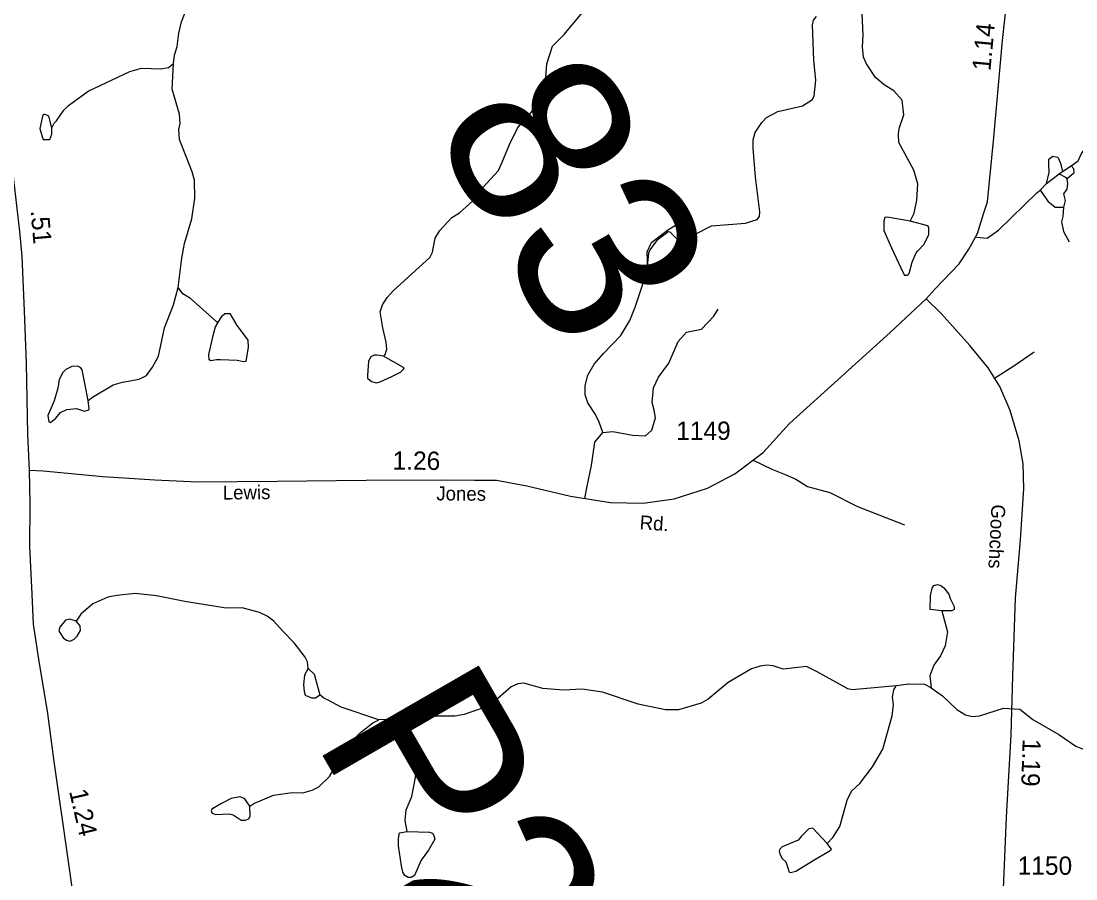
# Model space of a CAD drawing. Extents: x 2056842 to 2160602, y 826753 to 1016856.
# Drawn here: x 2079635 to 2086830, y 918502 to 924355 of the extents above; entities that cross this region are included whole.
import ezdxf

# ---------------------------------------------------------------- set-up
doc = ezdxf.new("R2010")
doc.units = 0
for name, color, linetype in [('Exist Hydrographic Creek Single Shore', 7, 'Continuous'), ('Exist Hydrographic Misc Water Feature', 7, 'Continuous'), ('Exist Road Non-System Type 51', 7, 'Continuous'), ('Exist Road Secondary Mileage Hundredths English Label', 7, 'Continuous'), ('Exist Road Secondary Structure Pipe Number Label', 7, 'Continuous'), ('Exist Road Secondary Structure Standard Bridge Number Label', 7, 'Continuous'), ('Exist Road Secondary Type 51 Attributed', 7, 'Continuous'), ('Exist Road Secondary Type 51 Label', 7, 'Continuous'), ('Exist Road Secondary Type 51 Number Label', 7, 'Continuous')]:
    doc.layers.add(name, color=color, linetype=linetype)

msp = doc.modelspace()

# ---------------------------------------------------------------- linework, layer by layer
at = {"layer": 'Exist Hydrographic Creek Single Shore'}
for points in [[(2081592.9, 919938.2), (2081588.6, 919984.2), (2081572.5, 920014.1), (2081498.4, 920113.8), (2081418.1, 920193.5), (2081358.1, 920259.4), (2081313.8, 920295.1), (2081261.8, 920319.1), (2081143.7, 920350.8), (2081033.8, 920348.5), (2080751.6, 920395.3), (2080557.4, 920432.8), (2080413.4, 920450.3), (2080287.4, 920435.8), (2080227.5, 920423.9), (2080123.5, 920379.5), (2080042, 920309.3), (2080010.2, 920261.1)], [(2081593, 919938.3), (2081633.2, 919898.4), (2081673.6, 919758.6)], [(2085603.1, 919818.7), (2085302.9, 919791.8), (2085274.9, 919799.9), (2085064.6, 919915.2), (2084992.5, 919950.8), (2084832.7, 919932.4), (2084764.6, 919956.2), (2084720.7, 919960), (2084676.6, 919953.7), (2084616.5, 919935.6), (2084457.1, 919843.1), (2084321.2, 919728.8), (2084273.3, 919700.6), (2084119.5, 919656.2), (2084031.6, 919655.7), (2083843.4, 919693.4), (2083601.3, 919776.5), (2083461.3, 919796.1), (2083335.1, 919789.6), (2083193.3, 919801), (2083063.1, 919836.9), (2083023, 919832.8), (2082977.3, 919812.4), (2082831.6, 919684.2), (2082657.7, 919623.5), (2082593.8, 919613.3), (2082469.8, 919612.9), (2082266.1, 919570.2)], [(2085843, 919805.5), (2085798.8, 919827.4), (2085690.9, 919831), (2085603.1, 919818.7)], [(2085843, 919805.5), (2085919, 919751.8), (2086017.4, 919658.2), (2086077.4, 919622.2), (2086121.4, 919610.4), (2086173.4, 919614.6), (2086335.2, 919667), (2086447.3, 919659.4), (2086535.4, 919589.7), (2086713.8, 919488.2), (2086830.2, 919406.7), (2086910.3, 919374.9), (2087042.3, 919365.3), (2087146, 919381.8)], [(2082073.9, 919587.7), (2081817.7, 919672.7), (2081729.5, 919722.4), (2081699.6, 919734.5), (2081673.5, 919758.4)]]:
    msp.add_lwpolyline(points, dxfattribs=at)
at = {"layer": 'Exist Hydrographic Misc Water Feature'}
for points in [[(2080674.2, 924065.2), (2080680.1, 924121.1), (2080699.8, 924181.2), (2080711.5, 924273.2), (2080729.3, 924349.3), (2080765, 924443.4), (2080784.7, 924531.5), (2080842.3, 924675.6), (2080887.8, 924815.8), (2080909.3, 924927.8), (2080943, 925092), (2080976.6, 925167.9), (2081010.4, 925258.2), (2081149.5, 925550.6), (2081228.8, 925786.8), (2081324.2, 925959), (2081389.8, 926065.2), (2081533.3, 926203.7), (2081619.2, 926239.9), (2081759.3, 926246.4)], [(2085699.2, 922989), (2085727, 923045.1), (2085744.7, 923133.1), (2085752.3, 923245.2), (2085724, 923337.1), (2085621.4, 923526.7), (2085619.2, 923582.7), (2085625.1, 923622.8), (2085656.9, 923714.8), (2085644.4, 923814.8), (2085588.4, 923878.6), (2085522.2, 923920.4), (2085462.1, 923970.2), (2085401.8, 924062), (2085381.5, 924108), (2085375.4, 924177.9), (2085379.1, 924257.9), (2085372.7, 924406), (2085414.5, 924462)], [(2082106.2, 922067.8), (2082118.3, 922079.7), (2082130.2, 922115.8), (2082125.9, 922163.8), (2082101.7, 922261.7), (2082083.5, 922371.6), (2082099.3, 922417.7), (2082131, 922467.8), (2082174.9, 922516), (2082422.2, 922740.7), (2082440.1, 922778.8), (2082459.7, 922872.9), (2082491.7, 922924.9), (2082573.3, 923015.2), (2082625.2, 923047.4), (2082716.9, 923127.6), (2082784.5, 923219.8), (2082890.4, 923336.2), (2082916.2, 923392.3), (2082965.8, 923512.3), (2083021.4, 923624.5), (2083069.2, 923684.7), (2083103, 923716.8), (2083170.7, 923803), (2083206.5, 923879.1), (2083220.1, 924063.1), (2083259.7, 924183.3), (2083339.4, 924263.6), (2083484.8, 924437.9)], [(2084141.8, 922834.1), (2084237.5, 922902.4), (2084345.4, 922956.8), (2084577.3, 922975.5), (2084655, 923001.8), (2084671, 923021.8), (2084674.9, 923053.7), (2084644.2, 923289.7), (2084627.6, 923487.6), (2084629.4, 923543.6), (2084643.3, 923595.6), (2084687, 923661.7), (2084719, 923697.9), (2084796.9, 923738.1), (2084964.7, 923776.7), (2085032.5, 923818.8), (2085044.4, 923844.9), (2085056.1, 923950.9), (2085041.8, 924085), (2085032.9, 924328.9), (2085040.9, 924360.8), (2085060.8, 924384.9)], [(2079843.7, 923626.6), (2079859.5, 923658.5), (2079877.3, 923674.6), (2079927.1, 923746.7), (2079959.1, 923778.9), (2080092.8, 923877.3), (2080376.4, 924010.2), (2080456.2, 924034.5), (2080588.2, 924028.9), (2080640.3, 924037.1), (2080674.2, 924065.2)], [(2080707, 922537.3), (2080730.3, 922737.3), (2080750, 922837.4), (2080799.4, 923005.6), (2080818.9, 923145.6), (2080816.7, 923269.7), (2080802.5, 923325.5), (2080715.8, 923547.3), (2080711.5, 923615.3), (2080719.5, 923655.3), (2080715.4, 923719.2), (2080664.7, 923889.1), (2080674.2, 924065.2)], [(2079791.2, 923716.4), (2079783.2, 923714.3), (2079761.7, 923622.3), (2079782, 923550.3), (2079785.9, 923546.4)], [(2079843.7, 923626.6), (2079823.4, 923706.4), (2079799.2, 923718.4), (2079791.2, 923716.4)], [(2079785.9, 923546.4), (2079830, 923546.5), (2079843.7, 923582.5), (2079843.7, 923626.6)], [(2085699.2, 922989), (2085542.9, 923016.5), (2085526.9, 923014.5), (2085519.1, 922990.5), (2085519.3, 922926.4), (2085571.8, 922808.6)], [(2085751.7, 922787.2), (2085791.6, 922831.4), (2085827.3, 922897.4), (2085827.3, 922949.4), (2085819.3, 922957.4), (2085699.2, 922989)], [(2084141.8, 922834.1), (2084061.4, 922913.9), (2084049.5, 922915.8), (2083969.5, 922855.6), (2083925.9, 922795.5), (2083914, 922771.4), (2083906.2, 922683.3)], [(2084076.2, 922711.9), (2084134, 922734.2), (2084174, 922738.3), (2084198, 922752.3), (2084193.9, 922770.3), (2084141.8, 922834.1)], [(2085571.8, 922808.6), (2085652.2, 922636.9), (2085660.2, 922620.9), (2085680.3, 922621), (2085692.2, 922633), (2085712.1, 922709.1), (2085739.8, 922773.1), (2085751.7, 922787.2)], [(2083906.2, 922683.3), (2083906.6, 922595.5), (2083910.5, 922583.5), (2083938.6, 922575.5), (2083954.6, 922583.6), (2084010.3, 922667.7), (2084054.2, 922701.9), (2084076.2, 922711.9)], [(2080091.4, 921765.4), (2080121.3, 921789.5), (2080263, 921874), (2080327, 921892.2), (2080439, 921912.5), (2080490.8, 921936.7), (2080530.6, 921992.8), (2080572.4, 922069), (2080613.9, 922261), (2080673.3, 922419.2), (2080707, 922537.3)], [(2080977.6, 922296.2), (2080791.2, 922461.6), (2080737.1, 922493.4), (2080707, 922537.3)], [(2080977.6, 922296.2), (2081005.5, 922344.3), (2081025.6, 922360.4), (2081057.6, 922360.5), (2081105.8, 922276.6), (2081155.8, 922212.7)], [(2080994.4, 922044.3), (2080968.6, 922044.2), (2080928.6, 922036.1), (2080916.5, 922044), (2080916.3, 922080), (2080949.9, 922228.1), (2080961.8, 922268.1), (2080977.6, 922296.2)], [(2081155.8, 922212.7), (2081182.1, 922176.8), (2081184.1, 922128.9), (2081168.5, 922032.8), (2081152.5, 922028.8), (2081108.5, 922038.6), (2080994.4, 922044.3)], [(2082106.2, 922067.8), (2082062.4, 922075.6), (2082042.3, 922075.5), (2082020.3, 922063.4), (2082004.3, 922035.5), (2081998.8, 921937.4)], [(2082164.7, 921930), (2082222.7, 921960.1), (2082248.5, 921984.2), (2082244.4, 921992.2), (2082106.2, 922067.8)], [(2080091.4, 921765.4), (2080050.8, 921975.3), (2080042.8, 921989.2), (2080022.7, 922001.2), (2079980.7, 921997), (2079938.8, 921976.9), (2079918.7, 921956.8), (2079895, 921908.8), (2079885.1, 921850.7)], [(2081998.8, 921937.4), (2081998.8, 921919.5), (2082024.8, 921895.5), (2082058.9, 921887.6), (2082088.8, 921895.7), (2082164.7, 921930)], [(2079885.1, 921850.7), (2079859.5, 921764.7), (2079817.9, 921664.5), (2079824, 921620.6), (2079835.9, 921616.6), (2079871.8, 921644.7)], [(2079871.8, 921644.7), (2079903.6, 921684.8), (2079947.7, 921705), (2080011.6, 921711.2), (2080067.6, 921693.3), (2080095.7, 921701.4), (2080099.6, 921709.4), (2080091.4, 921765.4)], [(2085839.2, 920435.6), (2085849.1, 920485.7), (2085860.9, 920503.7), (2085884.9, 920511.8), (2085908.9, 920503.8), (2085929, 920487.9), (2085963.1, 920444), (2085973.1, 920416.1)], [(2085915.5, 920331.9), (2085835.3, 920339.6), (2085839.2, 920435.6)], [(2085973.1, 920416.1), (2085999.4, 920360.1), (2085999.4, 920340.2), (2085983.4, 920332.1), (2085915.5, 920331.9)], [(2085915.5, 920331.9), (2085953.8, 920188), (2085938.2, 920092), (2085906.5, 920023.9), (2085860.7, 919959.7), (2085832.9, 919887.6), (2085843.1, 919805.7)], [(2079898.2, 920218.9), (2079892.5, 920194.9), (2079920.6, 920146.9), (2079944.6, 920131.1), (2079968.6, 920125.2), (2079996.5, 920137.2), (2080016.6, 920159.2)], [(2080010.2, 920261.2), (2079966.1, 920275.1), (2079938.2, 920267), (2079898.2, 920218.9)], [(2080016.6, 920159.2), (2080040.3, 920197.4), (2080038.3, 920229.4), (2080010.2, 920261.2)], [(2081593, 919938.3), (2081567.2, 919892.1), (2081561.4, 919828.2), (2081565.5, 919780.2)], [(2085134.4, 918743.5), (2085172.4, 918783.6), (2085220.2, 918859.8), (2085269.6, 919040), (2085299.3, 919100), (2085355.3, 919152.2), (2085442.8, 919266.4), (2085512.6, 919386.7), (2085577.8, 919614.8), (2085585.6, 919690.9), (2085579.4, 919742.9), (2085587.2, 919791), (2085603.2, 919818.9)], [(2081565.5, 919780.2), (2081571.7, 919756.2), (2081615.8, 919738.4), (2081643.6, 919738.5), (2081673.6, 919758.6)], [(2081194, 918999), (2081222.1, 919017.2), (2081355.7, 919073.6), (2081483.7, 919091.9), (2081555.9, 919090.2), (2081619.6, 919106.4), (2081665.6, 919130.6), (2081739.4, 919200.8), (2081836.8, 919369.1), (2081896.5, 919445.3), (2081950.4, 919501.4), (2082034.1, 919567.7), (2082074.2, 919587.7)], [(2082266.1, 919570.2), (2082137.9, 919589.9), (2082073.9, 919587.7)], [(2082268.6, 918824.4), (2082254.3, 918900.4), (2082262.1, 918972.4), (2082299.8, 919064.6), (2082325.2, 919194.6), (2082329.1, 919280.6), (2082316.8, 919348.7), (2082252.2, 919546.3), (2082266.2, 919570.4)], [(2081002, 919016.5), (2080936.2, 918978.2), (2080930.3, 918966.2), (2080938.3, 918950.2), (2080962.3, 918942.3), (2081054.1, 918946.7), (2081080.4, 918938.8)], [(2081194, 918999), (2081157.9, 919050.9), (2081127.7, 919062.8), (2081067.9, 919050.6), (2081002, 919016.5)], [(2081080.4, 918938.8), (2081136.3, 918902.9), (2081164.2, 918903), (2081188.2, 918911.1), (2081196.2, 918933.1), (2081194, 918999)], [(2082229.3, 918592.3), (2082208.8, 918728.3), (2082208.8, 918778.3), (2082216.6, 918816.2), (2082268.6, 918824.4)], [(2082268.6, 918824.4), (2082420.6, 918821), (2082440.5, 918813.1), (2082450.5, 918797.1), (2082456.7, 918773.1), (2082413, 918699)], [(2085134.4, 918743.5), (2085036.2, 918847.2), (2085008.1, 918843.1), (2084956.5, 918790.9), (2084936.4, 918766.9), (2084826.7, 918720.6), (2084812.7, 918706.5)], [(2084812.7, 918706.5), (2084806.6, 918694.5), (2084810.9, 918670.6), (2084826.9, 918640.6), (2084850.9, 918618.7), (2084867.1, 918570.7), (2084871.2, 918550.7), (2084883.1, 918546.8), (2084919.1, 918554.9), (2085048.9, 918635.3)], [(2085048.9, 918635.3), (2085146.7, 918691.6), (2085162.7, 918705.6), (2085134.4, 918743.5)], [(2082413, 918699), (2082363.2, 918628.8), (2082317.4, 918524.7), (2082295.5, 918512.6), (2082275.6, 918512.6), (2082253.5, 918524.5), (2082239.3, 918548.4), (2082229.3, 918592.3)]]:
    msp.add_lwpolyline(points, dxfattribs=at)
at = {"layer": 'Exist Road Non-System Type 51'}
for p, q in [((2086630.6, 923246.8), (2086716.9, 923313.3)), ((2086716.9, 923313.3), (2086738.4, 923329.5)), ((2086738.4, 923329.5), (2086797.7, 923367.2)), ((2086585.7, 923201.8), (2086630.6, 923246.8))]:
    msp.add_line(p, q, dxfattribs=at)
for points in [[(2086797.7, 923367.2), (2086846.2, 923401.4), (2086869.6, 923455.3), (2086955.8, 923557.7)], [(2086630.6, 923246.8), (2086646.8, 923322.3), (2086645, 923378), (2086645, 923412.1), (2086672, 923431.9), (2086706.1, 923426.5), (2086725.8, 923385.2), (2086738.4, 923329.5)], [(2086716.9, 923313.3), (2086758.2, 923289.9), (2086767.2, 923279.1)], [(2086767.2, 923279.1), (2086819.3, 923320.5), (2086815.7, 923345.6), (2086797.7, 923367.2)], [(2086767.2, 923279.1), (2086772.6, 923246.8), (2086769, 923207.2), (2086745.6, 923174.9), (2086756.4, 923129.9), (2086745.6, 923085)], [(2086152.1, 922880.3), (2086225.6, 922873.8), (2086302.8, 922927.7), (2086563.3, 923183), (2086585.7, 923201.8)], [(2086585.7, 923201.8), (2086639.6, 923126.3), (2086688.1, 923085), (2086745.6, 923085)], [(2086745.6, 923085), (2086742, 923022.1), (2086731.2, 922986.1), (2086745.6, 922919.6), (2086785.1, 922847.7)], [(2083602.9, 921547.2), (2083576.9, 921618.2), (2083553.5, 921670.3), (2083499.7, 921749.4), (2083483.5, 921805.1), (2083483.5, 921868), (2083501.4, 921938.1), (2083542.8, 922013.6), (2083608.3, 922086.4), (2083726.9, 922210.5), (2083786.2, 922312.9), (2083823.9, 922402.8), (2083877.8, 922566.4), (2083910.1, 922654.5), (2083905.6, 922781.2), (2083934.4, 922844.1), (2084043.9, 922928.6), (2084148.1, 922993.3)], [(2083602.9, 921547.2), (2083672.1, 921555.3), (2083805, 921530.1), (2083893, 921524.7), (2083938, 921564.2), (2083961.3, 921648.7), (2083954.1, 921700.9), (2083939.8, 921753), (2083948.7, 921851.9), (2083982.9, 921925.6), (2084053.8, 922019.9), (2084116.7, 922169.1), (2084174.2, 922232), (2084276.6, 922253.6), (2084359.2, 922341.7), (2084389.7, 922390.2)], [(2086275.5, 921917.8), (2086407, 922002), (2086545.3, 922097.2)], [(2083480.1, 921098.2), (2083495.2, 921180.5), (2083525.7, 921322.5), (2083549, 921480.7), (2083602.9, 921547.2)], [(2084627.8, 921359.1), (2084755.3, 921298.2), (2084846.9, 921262.2), (2084920.5, 921229.9), (2084999.6, 921179.6), (2085152.3, 921138.2), (2085340.9, 921042.9), (2085661.5, 920918)]]:
    msp.add_lwpolyline(points, dxfattribs=at)
at = {"layer": 'Exist Road Secondary Type 51 Attributed'}
for points in [[(2085808.4, 922459.8), (2085870.4, 922527.2), (2086033.8, 922697.9), (2086100.2, 922798.5), (2086159.5, 922904.5), (2086200.8, 923039.3), (2086226.8, 923121), (2086269.9, 923561.3), (2086328.3, 924221.6), (2086384.9, 924722.1), (2086409.1, 925024.8), (2086436, 925465.1), (2086445.5, 925678.5)], [(2079480, 923986.1), (2079505.8, 923816.4), (2079559.6, 923464.2), (2079583.9, 923272.8), (2079623.4, 922918.9), (2079640.4, 922749.1), (2079656.6, 922377.1), (2079668.3, 922018.6), (2079679, 921535.3), (2079688.9, 921290)], [(2079688.9, 921290), (2079785, 921285.5), (2080192.6, 921247.8), (2080548.1, 921224.4), (2080838.1, 921210.9), (2081382.2, 921216.3), (2081988.2, 921222.6), (2082517.9, 921224.4), (2082727.1, 921223.5), (2082878, 921221.7), (2083084.5, 921184), (2083382.5, 921113.9), (2083656.4, 921069.9), (2083877.2, 921064.5), (2084089.1, 921095), (2084317.2, 921168.7), (2084503, 921266.6), (2084697, 921410.4), (2084876.5, 921608.1), (2085231.2, 921928.8), (2085563.3, 922230.7), (2085808.4, 922459.8)], [(2086548.2, 916438.4), (2086519.5, 916555.2), (2086429.7, 916882.2), (2086369.6, 917123.9), (2086333.7, 917321.6), (2086317.5, 917576.7), (2086314.8, 917928), (2086327.4, 918219.1), (2086357, 918922.6), (2086388.4, 919484.1), (2086399.2, 919886.6), (2086418.1, 920417.6), (2086453.1, 920815.6), (2086474.6, 921164.2), (2086469.2, 921333.1), (2086443.2, 921490.4), (2086382.2, 921698.8), (2086310.3, 921860.5), (2086232.2, 921989), (2086106.5, 922141.7), (2085910.8, 922359.2), (2085808.4, 922459.8)], [(2079688.9, 921290), (2079695.2, 921060.9), (2079691.6, 920769.8), (2079706.9, 920445.5), (2079717.7, 920240.6), (2079753.6, 920001.6), (2079813.7, 919630.6), (2079858.6, 919303.5), (2079956.5, 918619.8), (2079981.6, 918443.7)]]:
    msp.add_lwpolyline(points, dxfattribs=at)

# ---------------------------------------------------------------- texts
at = {"layer": 'Exist Road Secondary Mileage Hundredths English Label'}
for s, rotation, p in [('1.14', 84.54545, (2086246.5, 924011.2)), ('.51', 274.90378, (2079699.6, 923061.1)), ('1.26', 359.41859, (2082168.2, 921295.1)), ('1.19', 268.26989, (2086467.1, 919459.2)), ('1.24', 283.03179, (2079961.4, 919100.1))]:
    msp.add_text(s, height=125, rotation=rotation, dxfattribs=at).set_placement(p)
at = {"layer": 'Exist Road Secondary Structure Pipe Number Label'}
msp.add_text('P256', height=1230.31, rotation=300, dxfattribs=at).set_placement((2081623.4, 919459.4))
at = {"layer": 'Exist Road Secondary Structure Standard Bridge Number Label'}
msp.add_text('83', height=1230.31, rotation=300, dxfattribs=at).set_placement((2082418.3, 923636.4))
at = {"layer": 'Exist Road Secondary Type 51 Label'}
for s, rotation, p in [('Lewis', 0.59543, (2081010.9, 921090.1)), ('Jones', 359.41856, (2082466.8, 921084.9)), ('Goochs', 267.22962, (2086254.3, 921058.9)), ('Rd.', 355.95466, (2083851.7, 920888.1))]:
    msp.add_text(s, height=95, rotation=rotation, dxfattribs=at).set_placement(p)
at = {"layer": 'Exist Road Secondary Type 51 Number Label'}
for s, p in [('1149', (2084103.4, 921497.3)), ('1150', (2086432.8, 918530.1))]:
    msp.add_text(s, height=125, dxfattribs=at).set_placement(p)

doc.saveas('drawing.dxf')
